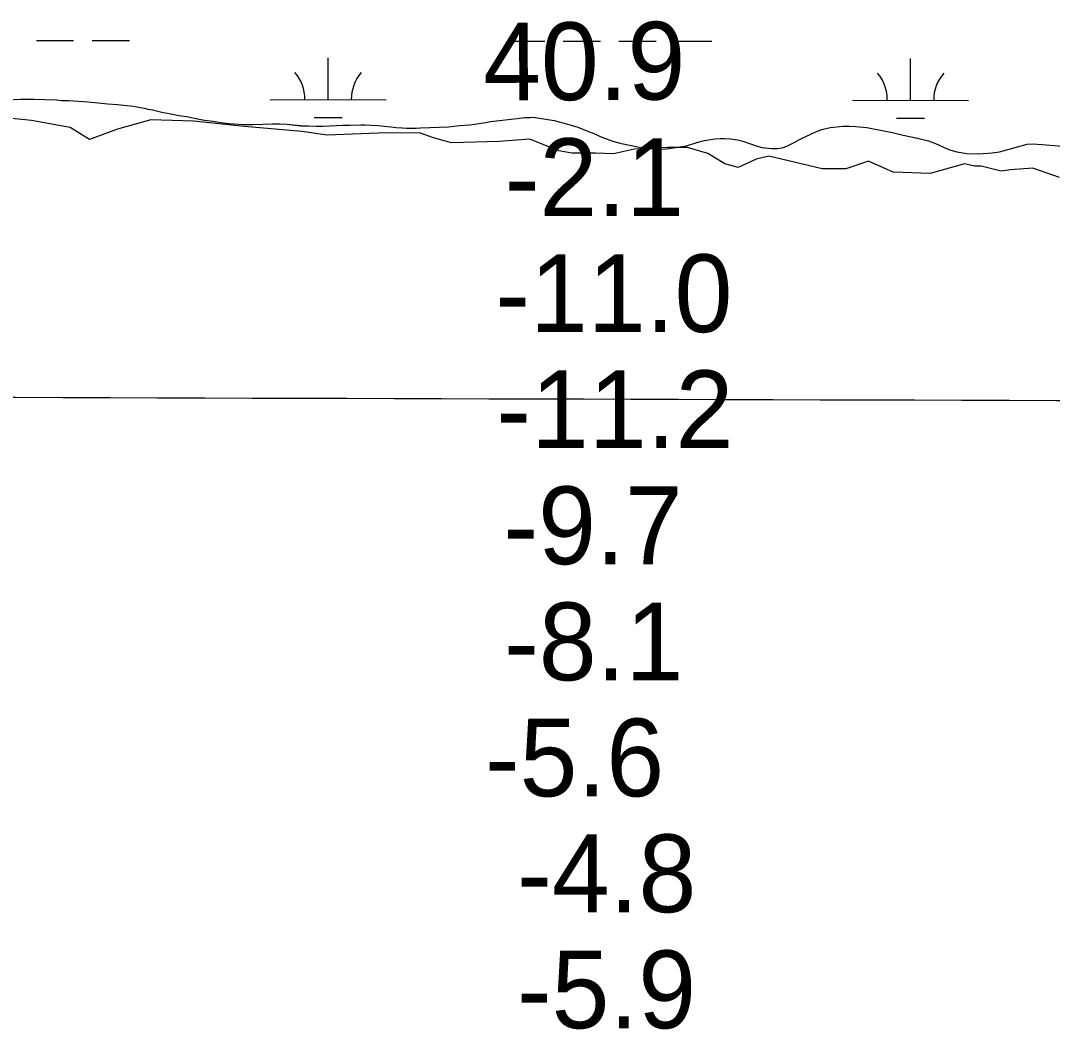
# Model space of a CAD drawing. Extents: x 3148686 to 3186545, y 916144 to 941516.
# Drawn here: x 3173275 to 3174164, y 933068 to 933938 of the extents above; entities that cross this region are included whole.
import ezdxf

# ---------------------------------------------------------------- set-up
doc = ezdxf.new("R2010")
doc.units = 0
for name, color, linetype in [('V-GRID-MAJR', 7, 'Continuous'), ('V-RIVR-EDGE', 7, 'Continuous'), ('V-RIVR-RANG', 7, 'Continuous'), ('V-SITE-VEGE', 7, 'Continuous'), ('V-WETL-SWMP', 7, 'Continuous')]:
    doc.layers.add(name, color=color, linetype=linetype)

msp = doc.modelspace()

# ---------------------------------------------------------------- linework, layer by layer
at = {"layer": 'V-GRID-MAJR'}
msp.add_spline([(3152965.56, 933679.68), (3155575.1, 933670.47), (3160794.17, 933652.63), (3166013.25, 933635.55), (3171232.32, 933619.23), (3176451.4, 933603.67), (3181670.49, 933588.87), (3184280.03, 933581.75)], degree=3, dxfattribs=at)
at = {"layer": 'V-RIVR-EDGE'}
msp.add_lwpolyline([(3174170.48, 933802.61), (3174147.68, 933810.44), (3174128.48, 933808.94), (3174120.18, 933807.92), (3174103.08, 933812.11), (3174097.37, 933812.12), (3174088.56, 933814.22), (3174058.98, 933806), (3174027.35, 933807.11), (3174006.11, 933816.5), (3173986.38, 933809.81), (3173966.16, 933809.86), (3173941.8, 933815.62), (3173920.03, 933820.86), (3173909.13, 933818.3), (3173893.55, 933811.07), (3173882.15, 933814.21), (3173867.65, 933823.07), (3173850.03, 933828.3), (3173832.92, 933828.34), (3173804.39, 933826.85), (3173786.23, 933822.75), (3173770.67, 933823.31), (3173750.44, 933823.36), (3173739.04, 933825.46), (3173714.17, 933835.37), (3173687.72, 933833.36), (3173646.74, 933832.43), (3173631.19, 933836.62), (3173619.79, 933840.79), (3173590.75, 933840.86), (3173539.4, 933838.92), (3173517.63, 933842.08), (3173468.37, 933846.35), (3173424.3, 933851.13), (3173387.48, 933852.26), (3173358.93, 933844.03), (3173334.54, 933835.27), (3173317.97, 933845.69), (3173284.79, 933851.48), (3173245.39, 933855.72)], dxfattribs=at)
at = {"layer": 'V-SITE-VEGE'}
for p, q in [((3173263.8, 933869.37), (3173275.33, 933869.99)), ((3173275.33, 933869.99), (3173282.1, 933869.93)), ((3173282.1, 933869.93), (3173286.86, 933870.06)), ((3173286.86, 933870.06), (3173306.06, 933869.33)), ((3173306.06, 933869.33), (3173310.63, 933868.91)), ((3173310.63, 933868.91), (3173316.85, 933868.85)), ((3173316.85, 933868.85), (3173320.87, 933868.45)), ((3173320.87, 933868.45), (3173333.3, 933867.78)), ((3173333.3, 933867.78), (3173342.07, 933866.96)), ((3173342.07, 933866.96), (3173350.48, 933865.96)), ((3173350.48, 933865.96), (3173358.89, 933865.33)), ((3173358.89, 933865.33), (3173372.41, 933863.92)), ((3173372.41, 933863.92), (3173381.73, 933862.36)), ((3173381.73, 933862.36), (3173384.83, 933861.42)), ((3173384.83, 933861.42), (3173389.03, 933860.65)), ((3173389.03, 933860.65), (3173397.06, 933858.74)), ((3173397.06, 933858.74), (3173403.45, 933857.76)), ((3173403.45, 933857.76), (3173411.85, 933856.04)), ((3173411.85, 933856.04), (3173418.61, 933855.05)), ((3173418.61, 933855.05), (3173429.2, 933852.76)), ((3173429.2, 933852.76), (3173433.77, 933851.98)), ((3173433.77, 933851.98), (3173440.89, 933851)), ((3173440.89, 933851), (3173447.83, 933849.83)), ((3173447.83, 933849.83), (3173454.77, 933849.03)), ((3173454.77, 933849.03), (3173467.39, 933848.18)), ((3173467.39, 933848.18), (3173475.62, 933848.1)), ((3173475.62, 933848.1), (3173492.46, 933848.66)), ((3173492.46, 933848.66), (3173498.68, 933848.6)), ((3173498.68, 933848.6), (3173504.35, 933848.36)), ((3173504.35, 933848.36), (3173516.78, 933847.15)), ((3173516.78, 933847.15), (3173530.13, 933846.65)), ((3173535.8, 933846.59), (3173553.01, 933847.71)), ((3173553.01, 933847.71), (3173559.04, 933847.65)), ((3173559.04, 933847.65), (3173568.37, 933847.92)), ((3173568.37, 933847.92), (3173572.03, 933847.89)), ((3173572.03, 933847.89), (3173583.01, 933847.41)), ((3173583.01, 933847.41), (3173594.33, 933846.03)), ((3173644.1, 933846.27), (3173653.62, 933847.27)), ((3173653.62, 933847.27), (3173662.41, 933847.74)), ((3173662.41, 933847.74), (3173676.15, 933849.98)), ((3173676.15, 933849.98), (3173680.18, 933850.86)), ((3173680.18, 933850.86), (3173703.26, 933853.38)), ((3173703.26, 933853.38), (3173709.67, 933854.23)), ((3173709.67, 933854.23), (3173714.06, 933854.19)), ((3173714.06, 933854.19), (3173717.35, 933854.34)), ((3173717.35, 933854.34), (3173722.47, 933853.74)), ((3173722.47, 933853.74), (3173735.07, 933851.6)), ((3173735.07, 933851.6), (3173745.84, 933848.75)), ((3173745.84, 933848.75), (3173755.51, 933845.73)), ((3173984.01, 933846.61), (3173989.68, 933846.74)), ((3173989.68, 933846.74), (3173994.99, 933846.51)), ((3173530.13, 933846.65), (3173535.8, 933846.59)), ((3173594.33, 933846.03), (3173598.54, 933845.62)), ((3173598.54, 933845.62), (3173604.21, 933845.38)), ((3173604.21, 933845.38), (3173607.86, 933844.98)), ((3173607.86, 933844.98), (3173616.09, 933844.9)), ((3173616.09, 933844.9), (3173619.94, 933845.22)), ((3173619.94, 933845.22), (3173644.1, 933846.27)), ((3173755.51, 933845.73), (3173763.16, 933842.55)), ((3173763.16, 933842.55), (3173769.17, 933840.29)), ((3173769.17, 933840.29), (3173776.28, 933837.11)), ((3173946.4, 933835.09), (3173961.65, 933842.44)), ((3173961.65, 933842.44), (3173965.87, 933843.86)), ((3173965.87, 933843.86), (3173973.02, 933845.44)), ((3173973.02, 933845.44), (3173984.01, 933846.61)), ((3173994.99, 933846.51), (3174004.67, 933845.5)), ((3174004.67, 933845.5), (3174022.02, 933842.22)), ((3174022.02, 933842.22), (3174026.59, 933841.26)), ((3174026.59, 933841.26), (3174035.71, 933838.98)), ((3174035.71, 933838.98), (3174048.31, 933836.47)), ((3173776.28, 933837.11), (3173780.29, 933835.8)), ((3173780.29, 933835.8), (3173784.66, 933834.11)), ((3173784.66, 933834.11), (3173791.78, 933832.02)), ((3173791.78, 933832.02), (3173811.32, 933828.17)), ((3173831.8, 933827.24), (3173849.02, 933829.82)), ((3173849.02, 933829.82), (3173858.01, 933832.66)), ((3173858.01, 933832.66), (3173864.61, 933834.43)), ((3173864.61, 933834.43), (3173873.59, 933835.8)), ((3173873.59, 933835.8), (3173878.17, 933836.12)), ((3173878.17, 933836.12), (3173881.83, 933836.09)), ((3173881.83, 933836.09), (3173886.94, 933835.67)), ((3173886.94, 933835.67), (3173893.16, 933834.88)), ((3173893.16, 933834.88), (3173897.72, 933833.74)), ((3173897.72, 933833.74), (3173909.94, 933829.59)), ((3173909.94, 933829.59), (3173914.32, 933828.45)), ((3173931.51, 933828.1), (3173935.55, 933829.52)), ((3173935.55, 933829.52), (3173941.8, 933832.58)), ((3173941.8, 933832.58), (3173946.4, 933835.09)), ((3174048.31, 933836.47), (3174057.8, 933834)), ((3174057.8, 933834), (3174063.81, 933831.75)), ((3174063.81, 933831.75), (3174073.83, 933827.26)), ((3174121.93, 933825.33), (3174142.84, 933831.16)), ((3174142.84, 933831.16), (3174147.24, 933831.48)), ((3174147.24, 933831.48), (3174151.25, 933831.08)), ((3174151.25, 933831.08), (3174155.65, 933831.04)), ((3174155.65, 933831.04), (3174173.19, 933829.4)), ((3173811.32, 933828.17), (3173816.25, 933827.39)), ((3173816.25, 933827.39), (3173824.66, 933826.95)), ((3173824.66, 933826.95), (3173831.8, 933827.24)), ((3173914.32, 933828.45), (3173922.36, 933827.46)), ((3173922.36, 933827.46), (3173927.48, 933827.59)), ((3173927.48, 933827.59), (3173931.51, 933828.1)), ((3174073.83, 933827.26), (3174076.93, 933826.13)), ((3174076.93, 933826.13), (3174082.04, 933824.62)), ((3174082.04, 933824.62), (3174090.62, 933823.07)), ((3174090.62, 933823.07), (3174101.05, 933822.97)), ((3174101.05, 933822.97), (3174112.4, 933823.77)), ((3174112.4, 933823.77), (3174118.81, 933824.63)), ((3174118.81, 933824.63), (3174121.93, 933825.33))]:
    msp.add_line(p, q, dxfattribs=at)
at = {"layer": 'V-WETL-SWMP'}
for p, q in [((3173289.02, 933920.53), (3173321.02, 933920.5)), ((3173337.02, 933920.48), (3173369.02, 933920.45)), ((3173694.93, 933920.1), (3173726.93, 933920.07)), ((3173742.93, 933920.05), (3173774.93, 933920.02)), ((3173790.93, 933920), (3173822.93, 933919.97)), ((3173838.93, 933919.95), (3173870.93, 933919.92)), ((3173540.28, 933869.52), (3173540.32, 933905.52)), ((3174042.19, 933868.99), (3174042.23, 933904.99)), ((3173275.33, 933869.99), (3173282.09, 933869.92)), ((3173275.33, 933869.99), (3173282.09, 933869.92)), ((3173282.09, 933869.92), (3173286.85, 933870.06)), ((3173282.09, 933869.92), (3173286.85, 933870.06)), ((3173286.85, 933870.06), (3173306.05, 933869.32)), ((3173286.85, 933870.06), (3173306.05, 933869.32)), ((3173306.05, 933869.32), (3173310.62, 933868.91)), ((3173306.05, 933869.32), (3173310.62, 933868.91)), ((3173310.62, 933868.91), (3173316.84, 933868.85)), ((3173310.62, 933868.91), (3173316.84, 933868.85)), ((3173316.84, 933868.85), (3173320.86, 933868.45)), ((3173316.84, 933868.85), (3173320.86, 933868.45)), ((3173320.86, 933868.45), (3173333.3, 933867.78)), ((3173320.86, 933868.45), (3173333.3, 933867.78)), ((3173333.3, 933867.78), (3173342.07, 933866.96)), ((3173333.3, 933867.78), (3173342.07, 933866.96)), ((3173342.07, 933866.96), (3173350.48, 933865.96)), ((3173342.07, 933866.96), (3173350.48, 933865.96)), ((3173350.48, 933865.96), (3173358.89, 933865.33)), ((3173350.48, 933865.96), (3173358.89, 933865.33)), ((3173358.89, 933865.33), (3173372.41, 933863.92)), ((3173358.89, 933865.33), (3173372.41, 933863.92)), ((3173490.28, 933869.58), (3173590.28, 933869.47)), ((3173992.19, 933869.05), (3174092.19, 933868.94)), ((3173372.41, 933863.92), (3173381.73, 933862.36)), ((3173372.41, 933863.92), (3173381.73, 933862.36)), ((3173381.73, 933862.36), (3173384.83, 933861.42)), ((3173381.73, 933862.36), (3173384.83, 933861.42)), ((3173384.83, 933861.42), (3173389.03, 933860.65)), ((3173384.83, 933861.42), (3173389.03, 933860.65)), ((3173389.03, 933860.65), (3173397.06, 933858.74)), ((3173389.03, 933860.65), (3173397.06, 933858.74)), ((3173397.06, 933858.74), (3173403.45, 933857.76)), ((3173397.06, 933858.74), (3173403.45, 933857.76)), ((3173403.45, 933857.76), (3173411.85, 933856.03)), ((3173403.45, 933857.76), (3173411.85, 933856.03)), ((3173411.85, 933856.03), (3173418.61, 933855.05)), ((3173411.85, 933856.03), (3173418.61, 933855.05)), ((3173418.61, 933855.05), (3173429.2, 933852.76)), ((3173418.61, 933855.05), (3173429.2, 933852.76)), ((3173429.2, 933852.76), (3173433.76, 933851.98)), ((3173429.2, 933852.76), (3173433.76, 933851.98)), ((3173433.76, 933851.98), (3173440.89, 933850.99)), ((3173433.76, 933851.98), (3173440.89, 933850.99)), ((3173440.89, 933850.99), (3173447.83, 933849.83)), ((3173440.89, 933850.99), (3173447.83, 933849.83)), ((3173447.83, 933849.83), (3173454.77, 933849.03)), ((3173447.83, 933849.83), (3173454.77, 933849.03)), ((3173454.77, 933849.03), (3173467.39, 933848.17)), ((3173454.77, 933849.03), (3173467.39, 933848.17)), ((3173467.39, 933848.17), (3173475.62, 933848.09)), ((3173467.39, 933848.17), (3173475.62, 933848.09)), ((3173475.62, 933848.09), (3173492.46, 933848.66)), ((3173475.62, 933848.09), (3173492.46, 933848.66)), ((3173492.46, 933848.66), (3173498.68, 933848.6)), ((3173492.46, 933848.66), (3173498.68, 933848.6)), ((3173498.68, 933848.6), (3173504.35, 933848.36)), ((3173498.68, 933848.6), (3173504.35, 933848.36)), ((3173504.35, 933848.36), (3173516.77, 933847.14)), ((3173504.35, 933848.36), (3173516.77, 933847.14)), ((3173516.77, 933847.14), (3173530.12, 933846.65)), ((3173516.77, 933847.14), (3173530.12, 933846.65)), ((3173528.27, 933854.1), (3173552.27, 933854.08)), ((3173535.79, 933846.59), (3173553, 933847.71)), ((3173535.79, 933846.59), (3173553, 933847.71)), ((3173553, 933847.71), (3173559.04, 933847.65)), ((3173553, 933847.71), (3173559.04, 933847.65)), ((3173559.04, 933847.65), (3173568.37, 933847.92)), ((3173559.04, 933847.65), (3173568.37, 933847.92)), ((3173568.37, 933847.92), (3173572.03, 933847.89)), ((3173568.37, 933847.92), (3173572.03, 933847.89)), ((3173572.03, 933847.89), (3173583, 933847.41)), ((3173572.03, 933847.89), (3173583, 933847.41)), ((3173583, 933847.41), (3173594.33, 933846.02)), ((3173583, 933847.41), (3173594.33, 933846.02)), ((3173644.09, 933846.27), (3173653.62, 933847.27)), ((3173644.09, 933846.27), (3173653.62, 933847.27)), ((3173653.62, 933847.27), (3173662.4, 933847.74)), ((3173653.62, 933847.27), (3173662.4, 933847.74)), ((3173662.4, 933847.74), (3173676.15, 933849.98)), ((3173662.4, 933847.74), (3173676.15, 933849.98)), ((3173676.15, 933849.98), (3173680.18, 933850.86)), ((3173676.15, 933849.98), (3173680.18, 933850.86)), ((3173680.18, 933850.86), (3173703.26, 933853.37)), ((3173680.18, 933850.86), (3173703.26, 933853.37)), ((3173703.26, 933853.37), (3173709.67, 933854.23)), ((3173703.26, 933853.37), (3173709.67, 933854.23)), ((3173709.67, 933854.23), (3173714.06, 933854.18)), ((3173709.67, 933854.23), (3173714.06, 933854.18)), ((3173714.06, 933854.18), (3173717.35, 933854.33)), ((3173714.06, 933854.18), (3173717.35, 933854.33)), ((3173717.35, 933854.33), (3173722.47, 933853.74)), ((3173717.35, 933854.33), (3173722.47, 933853.74)), ((3173722.47, 933853.74), (3173735.07, 933851.6)), ((3173722.47, 933853.74), (3173735.07, 933851.6)), ((3173735.07, 933851.6), (3173745.84, 933848.75)), ((3173735.07, 933851.6), (3173745.84, 933848.75)), ((3173745.84, 933848.75), (3173755.5, 933845.73)), ((3173745.84, 933848.75), (3173755.5, 933845.73)), ((3173984.01, 933846.61), (3173989.68, 933846.74)), ((3173984.01, 933846.61), (3173989.68, 933846.74)), ((3173989.68, 933846.74), (3173994.99, 933846.51)), ((3173989.68, 933846.74), (3173994.99, 933846.51)), ((3174030.18, 933853.58), (3174054.18, 933853.55)), ((3173530.12, 933846.65), (3173535.79, 933846.59)), ((3173530.12, 933846.65), (3173535.79, 933846.59)), ((3173594.33, 933846.02), (3173598.54, 933845.61)), ((3173594.33, 933846.02), (3173598.54, 933845.61)), ((3173598.54, 933845.61), (3173604.2, 933845.38)), ((3173598.54, 933845.61), (3173604.2, 933845.38)), ((3173604.2, 933845.38), (3173607.86, 933844.97)), ((3173604.2, 933845.38), (3173607.86, 933844.97)), ((3173607.86, 933844.97), (3173616.09, 933844.89)), ((3173607.86, 933844.97), (3173616.09, 933844.89)), ((3173616.09, 933844.89), (3173619.94, 933845.22)), ((3173616.09, 933844.89), (3173619.94, 933845.22)), ((3173619.94, 933845.22), (3173644.09, 933846.27)), ((3173619.94, 933845.22), (3173644.09, 933846.27)), ((3173755.5, 933845.73), (3173763.16, 933842.55)), ((3173755.5, 933845.73), (3173763.16, 933842.55)), ((3173763.16, 933842.55), (3173769.17, 933840.29)), ((3173763.16, 933842.55), (3173769.17, 933840.29)), ((3173769.17, 933840.29), (3173776.27, 933837.11)), ((3173769.17, 933840.29), (3173776.27, 933837.11)), ((3173946.39, 933835.09), (3173961.65, 933842.44)), ((3173946.39, 933835.09), (3173961.65, 933842.44)), ((3173961.65, 933842.44), (3173965.87, 933843.86)), ((3173961.65, 933842.44), (3173965.87, 933843.86)), ((3173965.87, 933843.86), (3173973.02, 933845.44)), ((3173965.87, 933843.86), (3173973.02, 933845.44)), ((3173973.02, 933845.44), (3173984.01, 933846.61)), ((3173973.02, 933845.44), (3173984.01, 933846.61)), ((3173994.99, 933846.51), (3174004.67, 933845.5)), ((3173994.99, 933846.51), (3174004.67, 933845.5)), ((3174004.67, 933845.5), (3174022.02, 933842.22)), ((3174004.67, 933845.5), (3174022.02, 933842.22)), ((3174022.02, 933842.22), (3174026.58, 933841.26)), ((3174022.02, 933842.22), (3174026.58, 933841.26)), ((3174026.58, 933841.26), (3174035.71, 933838.97)), ((3174026.58, 933841.26), (3174035.71, 933838.97)), ((3174035.71, 933838.97), (3174048.31, 933836.47)), ((3174035.71, 933838.97), (3174048.31, 933836.47)), ((3173776.27, 933837.11), (3173780.29, 933835.79)), ((3173776.27, 933837.11), (3173780.29, 933835.79)), ((3173780.29, 933835.79), (3173784.66, 933834.1)), ((3173780.29, 933835.79), (3173784.66, 933834.1)), ((3173784.66, 933834.1), (3173791.78, 933832.02)), ((3173784.66, 933834.1), (3173791.78, 933832.02)), ((3173791.78, 933832.02), (3173811.31, 933828.17)), ((3173791.78, 933832.02), (3173811.31, 933828.17)), ((3173831.79, 933827.24), (3173849.02, 933829.82)), ((3173831.79, 933827.24), (3173849.02, 933829.82)), ((3173849.02, 933829.82), (3173858.01, 933832.66)), ((3173849.02, 933829.82), (3173858.01, 933832.66)), ((3173858.01, 933832.66), (3173864.61, 933834.42)), ((3173858.01, 933832.66), (3173864.61, 933834.42)), ((3173864.61, 933834.42), (3173873.59, 933835.8)), ((3173864.61, 933834.42), (3173873.59, 933835.8)), ((3173873.59, 933835.8), (3173878.17, 933836.12)), ((3173873.59, 933835.8), (3173878.17, 933836.12)), ((3173878.17, 933836.12), (3173881.82, 933836.08)), ((3173878.17, 933836.12), (3173881.82, 933836.08)), ((3173881.82, 933836.08), (3173886.94, 933835.67)), ((3173881.82, 933836.08), (3173886.94, 933835.67)), ((3173886.94, 933835.67), (3173893.15, 933834.87)), ((3173886.94, 933835.67), (3173893.15, 933834.87)), ((3173893.15, 933834.87), (3173897.72, 933833.73)), ((3173893.15, 933834.87), (3173897.72, 933833.73)), ((3173897.72, 933833.73), (3173909.93, 933829.59)), ((3173897.72, 933833.73), (3173909.93, 933829.59)), ((3173909.93, 933829.59), (3173914.31, 933828.45)), ((3173909.93, 933829.59), (3173914.31, 933828.45)), ((3173931.51, 933828.1), (3173935.55, 933829.52)), ((3173931.51, 933828.1), (3173935.55, 933829.52)), ((3173935.55, 933829.52), (3173941.8, 933832.57)), ((3173935.55, 933829.52), (3173941.8, 933832.57)), ((3173941.8, 933832.57), (3173946.39, 933835.09)), ((3173941.8, 933832.57), (3173946.39, 933835.09)), ((3174048.31, 933836.47), (3174057.8, 933834)), ((3174048.31, 933836.47), (3174057.8, 933834)), ((3174057.8, 933834), (3174063.81, 933831.75)), ((3174057.8, 933834), (3174063.81, 933831.75)), ((3174063.81, 933831.75), (3174073.83, 933827.26)), ((3174063.81, 933831.75), (3174073.83, 933827.26)), ((3174121.93, 933825.33), (3174142.84, 933831.16)), ((3174121.93, 933825.33), (3174142.84, 933831.16)), ((3174142.84, 933831.16), (3174147.23, 933831.48)), ((3174142.84, 933831.16), (3174147.23, 933831.48)), ((3174147.23, 933831.48), (3174151.25, 933831.08)), ((3174147.23, 933831.48), (3174151.25, 933831.08)), ((3174151.25, 933831.08), (3174155.64, 933831.03)), ((3174151.25, 933831.08), (3174155.64, 933831.03)), ((3174155.64, 933831.03), (3174173.19, 933829.4)), ((3174155.64, 933831.03), (3174173.19, 933829.4)), ((3173811.31, 933828.17), (3173816.24, 933827.39)), ((3173811.31, 933828.17), (3173816.24, 933827.39)), ((3173816.24, 933827.39), (3173824.66, 933826.94)), ((3173816.24, 933827.39), (3173824.66, 933826.94)), ((3173824.66, 933826.94), (3173831.79, 933827.24)), ((3173824.66, 933826.94), (3173831.79, 933827.24)), ((3173914.31, 933828.45), (3173922.35, 933827.46)), ((3173914.31, 933828.45), (3173922.35, 933827.46)), ((3173922.35, 933827.46), (3173927.48, 933827.59)), ((3173922.35, 933827.46), (3173927.48, 933827.59)), ((3173927.48, 933827.59), (3173931.51, 933828.1)), ((3173927.48, 933827.59), (3173931.51, 933828.1)), ((3174073.83, 933827.26), (3174076.93, 933826.13)), ((3174073.83, 933827.26), (3174076.93, 933826.13)), ((3174076.93, 933826.13), (3174082.04, 933824.62)), ((3174076.93, 933826.13), (3174082.04, 933824.62)), ((3174082.04, 933824.62), (3174090.62, 933823.07)), ((3174082.04, 933824.62), (3174090.62, 933823.07)), ((3174090.62, 933823.07), (3174101.05, 933822.97)), ((3174090.62, 933823.07), (3174101.05, 933822.97)), ((3174101.05, 933822.97), (3174112.4, 933823.77)), ((3174101.05, 933822.97), (3174112.4, 933823.77)), ((3174112.4, 933823.77), (3174118.81, 933824.62)), ((3174112.4, 933823.77), (3174118.81, 933824.62)), ((3174118.81, 933824.62), (3174121.93, 933825.33)), ((3174118.81, 933824.62), (3174121.93, 933825.33))]:
    msp.add_line(p, q, dxfattribs=at)
for centre, start, end in [((3173485.04, 933870.06), 359.16781, 40.71147), ((3173595.53, 933869.94), 139.1678, 180.71146), ((3173986.95, 933869.53), 359.16781, 40.71147), ((3174097.44, 933869.41), 139.1678, 180.71146)]:
    msp.add_arc(centre, 35.25, start, end, dxfattribs=at)

# ---------------------------------------------------------------- texts
at = {"layer": 'V-RIVR-RANG'}
msp.add_text('40.9', height=67, rotation=0.33833, dxfattribs=at).set_placement((3173674.03, 933868.72))
for s, p in [('-2.1', (3173692.62, 933769.2)), ('-11.0', (3173684.5, 933669.22)), ('-11.2', (3173685.34, 933569.23)), ('-9.7', (3173691.46, 933469.25)), ('-8.1', (3173692.05, 933369.18)), ('-5.6', (3173675.48, 933269.17)), ('-4.8', (3173703.23, 933169.32)), ('-5.9', (3173703.02, 933069.33))]:
    msp.add_text(s, height=67, dxfattribs=at).set_placement(p)

doc.saveas('drawing.dxf')
